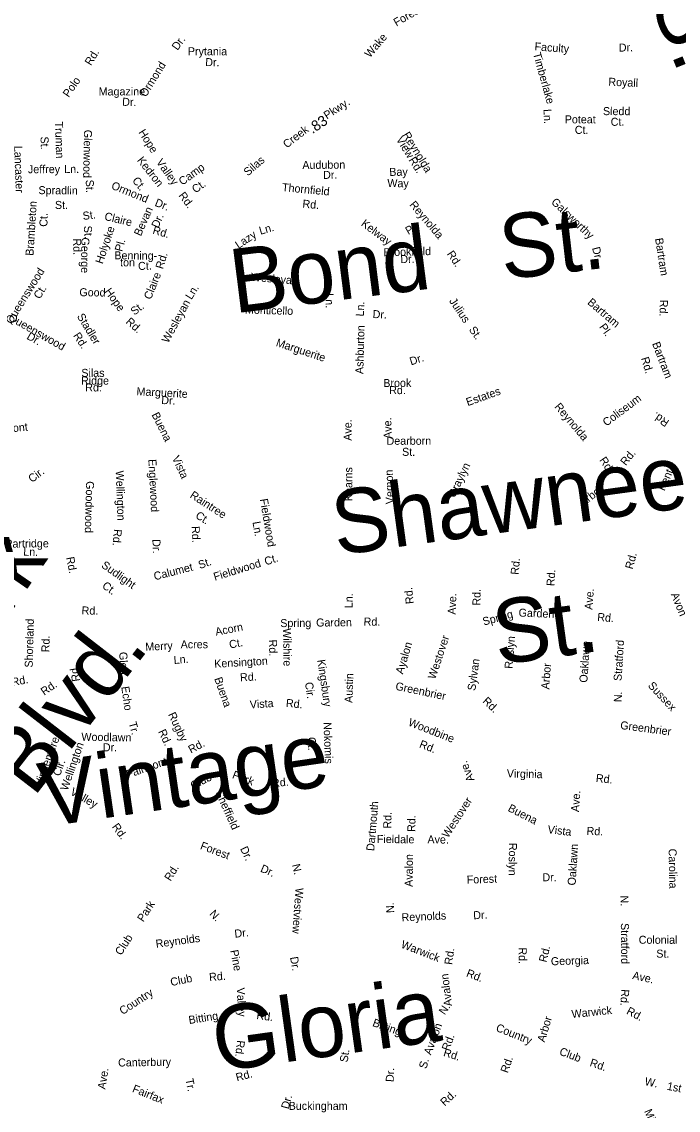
# Model space of a CAD drawing. Extents: x 1553981 to 1780076, y 812965 to 996873.
# Drawn here: x 1631447 to 1632420, y 848162 to 849777 of the extents above; entities that cross this region are included whole.
import ezdxf

# ---------------------------------------------------------------- set-up
doc = ezdxf.new("R2010")
doc.units = 0
doc.layers.add('Exist Road Non-System Type 51 Label', color=7, linetype='Continuous')
doc.layers.add('Exist Road Primary NC Service Mileage Hundredths English Label', color=7, linetype='Continuous')

msp = doc.modelspace()

# ---------------------------------------------------------------- texts
at = {"layer": 'Exist Road Non-System Type 51 Label'}
for s, height, rotation, p in [('S.', 95, 291.6458, (1632377.6, 849809.8)), ('Forest', 11.88, 30.0904, (1632002.4, 849769.9)), ('Wake', 11.88, 49.4713, (1631963.1, 849722.8)), ('Dr.', 11.88, 54.516, (1631677.8, 849733.8)), ('Faculty', 11.88, 355.7496, (1632207, 849734.7)), ('Dr.', 11.88, 1.2004, (1632332.4, 849732.8)), ('Rd.', 11.87, 58.0414, (1631549.3, 849711.2)), ('Prytania', 11.88, 359.9097, (1631693.1, 849727.4)), ('Timberlake', 11.88, 285.6594, (1632204.8, 849729.9)), ('Ormond', 11.87, 58.2819, (1631630.9, 849664.5)), ('Dr.', 11.88, 358.6627, (1631718.8, 849711.4)), ('Polo', 11.88, 55.0572, (1631516.3, 849664)), ('Royall', 11.87, 357.513, (1632316.6, 849682.3)), ('Magazine', 11.88, 0.1841, (1631560.8, 849667.7)), ('Dr.', 11.87, 358.5335, (1631595.6, 849652.5)), ('Pkwy.', 11.87, 33.0262, (1631899.3, 849632)), ('Ln.', 11.87, 272.9772, (1632220.5, 849647.4)), ('Sledd', 11.87, 359.9114, (1632308.8, 849638.6)), ('Truman', 11.88, 271.7886, (1631496, 849628.9)), ('Poteat', 11.87, 359.9114, (1632252.1, 849626.4)), ('Ct.', 11.88, 0.6112, (1632320.3, 849622.7)), ('Glenwood', 11.88, 268.9029, (1631539.1, 849617)), ('Hope', 11.88, 302.0705, (1631619.3, 849613.1)), ('Creek', 11.88, 37.8892, (1631839.9, 849589)), ('Reynolda', 11.87, 301.3483, (1632011.2, 849609.4)), ('Ct.', 11.87, 359.9114, (1632267, 849610.8)), ('St.', 11.88, 271.7886, (1631474.5, 849606.7)), ('View', 11.88, 301.6782, (1632001.4, 849602.6)), ('Lancaster', 11.88, 272.0991, (1631435.4, 849592.9)), ('Jeffrey', 11.88, 0.2313, (1631455.9, 849552.4)), ('Ln.', 11.87, 0.8944, (1631509.8, 849552.6)), ('Kedron', 11.88, 308.1388, (1631617.1, 849571.3)), ('Valley', 11.88, 305.5879, (1631645.5, 849568.7)), ('Camp', 11.88, 35.9449, (1631684.9, 849533.8)), ('Silas', 11.88, 40.866, (1631782.1, 849547.6)), ('Audubon', 11.87, 0.5149, (1631863, 849558.7)), ('Rd.', 11.88, 302.2349, (1632020, 849572)), ('Dr.', 11.87, 0.7319, (1631893.7, 849544)), ('Bay', 11.88, 0.384, (1631991.9, 849548.5)), ('Spradlin', 11.88, 359.4319, (1631471.5, 849521.4)), ('St.', 11.88, 271.7052, (1631541.6, 849542.7)), ('Ormond', 11.87, 337.903, (1631578.5, 849529.7)), ('Ct.', 11.88, 308.1388, (1631609.9, 849541.3)), ('Ct.', 11.88, 35.9449, (1631704.4, 849522.2)), ('Thornfield', 11.88, 354.6667, (1631832.4, 849525.9)), ('Way', 11.88, 359.231, (1631988.9, 849531.9)), ('Rd.', 11.88, 306.655, (1631678.7, 849519.2)), ('Brambleton', 11.88, 86.4098, (1631464, 849429.7)), ('St.', 11.88, 359.4319, (1631495.9, 849499.5)), ('Bevan', 11.87, 66.0556, (1631623.3, 849458.2)), ('Dr.', 11.88, 338.5419, (1631643.1, 849504.3)), ('Rd.', 11.88, 354.6667, (1631862.7, 849501.5)), ('Reynolda', 11.88, 310.2032, (1632021.1, 849505.2)), ('Galsworthy', 11.88, 316.5964, (1632231.1, 849508.4)), ('Ct.', 11.87, 89.0953, (1631484.8, 849472.9)), ('St.', 11.88, 7.5041, (1631537.8, 849483)), ('Claire', 11.88, 346.2857, (1631568.5, 849483.4)), ('Dr.', 11.87, 66.0556, (1631649.2, 849470.1)), ('Kelway', 11.88, 322.9369, (1631949, 849475.5)), ('St.', 95, 6.5619, (1632160.9, 849394.5)), ('St.', 11.88, 274.0845, (1631538.7, 849474.1)), ('Holyoke', 11.88, 71.5852, (1631566.7, 849417)), ('Rd.', 11.88, 343.6034, (1631640, 849463)), ('Bond', 95, 7.1941, (1631761.9, 849344.4)), ('Ln.', 11.87, 15.9045, (1631800.7, 849461.1)), ('Pl.', 11.88, 30.0201, (1632020, 849460.7)), ('Rd.', 11.88, 271.4801, (1631522.7, 849455.6)), ('George', 11.87, 269.3253, (1631535.2, 849457.2)), ('Pl.', 11.88, 74.571, (1631595.7, 849435.3)), ('Lazy', 11.88, 33.7111, (1631768.2, 849439.8)), ('Bartram', 11.88, 278.7779, (1632386, 849455.5)), ('Benning-', 11.88, 359.5227, (1631584, 849424.7)), ('Brookfield', 11.88, 1.4695, (1631983.3, 849429.2)), ('Rd.', 11.88, 304.0284, (1632076.8, 849432.7)), ('Dr.', 11.87, 284.4777, (1632292.5, 849441.5)), ('ton', 11.88, 359.5227, (1631592.5, 849414.3)), ('Ct.', 11.88, 1.6679, (1631619.4, 849408.8)), ('Rd.', 11.88, 73.2573, (1631656.1, 849409.4)), ('Dr.', 11.88, 1.4695, (1632008.4, 849419)), ('Queenswood', 11.88, 58.1919, (1631431.7, 849327.7)), ('Claire', 11.88, 67.9995, (1631638.2, 849364.1)), ('Wesleyan', 11.88, 355.1713, (1631786.3, 849392.9)), ('Ct.', 11.88, 58.1919, (1631473.4, 849364.8)), ('Good', 11.88, 359.1486, (1631532.1, 849370)), ('Hope', 11.88, 305.5171, (1631569, 849376.9)), ('Ln.', 11.88, 57.8609, (1631698.4, 849364)), ('Ln.', 11.88, 271.1558, (1631897.2, 849374.3)), ('St.', 11.87, 38.1311, (1631613.9, 849341)), ('Wesleyan', 11.88, 61.6054, (1631664, 849299.5)), ('Monticello', 11.87, 358.387, (1631777.7, 849344.2)), ('Ln.', 11.87, 87.5551, (1631954, 849339.8)), ('Julius', 11.88, 303.9754, (1632080.1, 849362.8)), ('Bartram', 11.88, 319.3913, (1632284.8, 849359.3)), ('Rd.', 11.88, 268.3264, (1632393.3, 849364.8)), ('Queenswood', 11.88, 330.4298, (1631425.7, 849335.1)), ('Stadler', 11.88, 301.3538, (1631528.1, 849340.1)), ('Rd.', 11.88, 318.1519, (1631600.1, 849330.8)), ('Dr.', 11.87, 357.6423, (1631967, 849337.6)), ('Ashburton', 11.88, 88.4793, (1631953.3, 849254.4)), ('St.', 11.88, 305.4118, (1632109.4, 849320.2)), ('Pl.', 11.88, 305.291, (1632302.6, 849324.4)), ('Dr.', 11.88, 330.1811, (1631453, 849307.2)), ('Rd.', 11.88, 303.2799, (1631522.5, 849311.5)), ('Marguerite', 11.88, 341.6635, (1631822.9, 849296.4)), ('Bartram', 11.87, 290.6836, (1632381.5, 849299.7)), ('Dr.', 11.88, 18.2105, (1632024.2, 849267.3)), ('Rd.', 11.88, 287.0149, (1632365.1, 849277.9)), ('Brook', 11.88, 0.1629, (1631983, 849235.3)), ('Marguerite', 11.88, 356.8751, (1631616.7, 849223.2)), ('Rd.', 11.88, 0.1629, (1631991.7, 849224.7)), ('Estates', 11.88, 19.547, (1632108.2, 849206.8)), ('Dr.', 11.88, 356.8751, (1631653.4, 849210.1)), ('Reynolda', 11.88, 310.2032, (1632236.2, 849205.6)), ('Coliseum', 11.87, 36.7609, (1632313.9, 849176.4)), ('Buena', 11.87, 296.3894, (1631639, 849194.3)), ('Rd.', 11.88, 146.4162, (1632408.1, 849185.2)), ('Merrimont', 11.88, 5.5375, (1631384.9, 849163.6)), ('Ave.', 11.88, 89.9325, (1631936, 849155.6)), ('Ave.', 11.88, 91.6826, (1631995.7, 849158.5)), ('Dearborn', 11.87, 359.9777, (1631987.8, 849149.6)), ('St.', 11.88, 359.7338, (1632010.8, 849133.2)), ('Vista', 11.88, 294.8047, (1631669.2, 849130.1)), ('Shawnee', 95, 7.8115, (1631913.6, 848985.4)), ('Rd.', 11.88, 304.0284, (1632302.9, 849126.8)), ('Rd.', 11.88, 50.9283, (1632342.6, 849117.8)), ('Cir.', 11.88, 37.0832, (1631461.9, 849092.8)), ('Englewood', 11.88, 272.9157, (1631634.5, 849128)), ('Kearns', 11.88, 89.9398, (1631937, 849066)), ('Graylyn', 11.88, 64.4264, (1632088.8, 849070.1)), ('Kent', 11.87, 65.9859, (1632400.1, 849080.2)), ('Wellington', 11.88, 272.0058, (1631586.1, 849111.1)), ('Vernon', 11.87, 91.843, (1631998.6, 849061.7)), ('Goodwood', 11.88, 268.5336, (1631542.2, 849095.7)), ('Raintree', 11.88, 327.1298, (1631695.1, 849072)), ('Arbor', 11.88, 37.6832, (1632279.6, 849057.8)), ('Fieldwood', 11.88, 279.4578, (1631799.9, 849068.8)), ('Ct.', 11.88, 327.1298, (1631703.3, 849041.9)), ('Ln.', 11.88, 280.1396, (1631788.9, 849034.9)), ('Park', 95, 55.3199, (1631337.7, 848766.3)), ('Rd.', 11.88, 265.4266, (1631583.5, 849024.8)), ('Rd.', 11.88, 272.1681, (1631698.7, 849028.8)), ('Partridge', 11.88, 0.4987, (1631422.4, 848996.9)), ('Dr.', 11.88, 272.0605, (1631640.5, 849009.4)), ('Ln.', 11.88, 359.0246, (1631448.9, 848985.1)), ('Rd.', 11.88, 280.7547, (1631512.6, 848982.3)), ('Ct.', 11.87, 18.9018, (1631808.9, 848970.4)), ('Rd.', 11.88, 74.8352, (1632352.8, 848964.2)), ('Sudlight', 11.88, 324.4418, (1631563.8, 848968.6)), ('Calumet', 11.88, 14.4295, (1631644.1, 848948.4)), ('St.', 11.88, 19.1638, (1631710.9, 848965.2)), ('Fieldwood', 11.88, 16.9685, (1631733.2, 848947.8)), ('Rd.', 11.88, 84.8885, (1632183.6, 848956.4)), ('Rd.', 11.87, 86.851, (1632236.8, 848939.7)), ('Ct.', 11.88, 324.4418, (1631564.9, 848938.1)), ('Rd.', 11.87, 96.1595, (1632028.3, 848914)), ('Ave.', 11.88, 85.8078, (1632293.1, 848904.5)), ('Ln.', 11.88, 88.6092, (1631937.3, 848907.1)), ('Ave.', 11.88, 87.9867, (1632090.3, 848897.5)), ('Rd.', 11.88, 89.5933, (1632127.1, 848910.9)), ('St.', 95, 7.8115, (1632152.4, 848822.9)), ('Avon', 11.87, 292.2216, (1632409.4, 848927.6)), ('Rd.', 11.88, 359.0863, (1631535.4, 848897.9)), ('Garden', 11.88, 357.6553, (1632183.5, 848894.8)), ('Shoreland', 11.88, 88.5189, (1631462.9, 848819)), ('Spring', 11.88, 0.448, (1631830.2, 848879.1)), ('Garden', 11.88, 0.4961, (1631883.4, 848879.9)), ('Rd.', 11.88, 359.0863, (1631953.7, 848881.5)), ('Spring', 11.88, 15.3211, (1632132.1, 848881.3)), ('Rd.', 11.88, 355.1646, (1632300, 848888.5)), ('Blvd.', 95, 52.2723, (1631464.1, 848625.1)), ('Acorn', 11.88, 10.9972, (1631734.9, 848866.2)), ('Wilshire', 11.88, 270.6969, (1631834.3, 848877.4)), ('Rd.', 11.88, 88.5189, (1631487.6, 848841.6)), ('Merry', 11.88, 3.0536, (1631630.3, 848843.9)), ('Acres', 11.88, 0.3592, (1631682.4, 848847.5)), ('Ct.', 11.88, 10.9972, (1631755.5, 848847.2)), ('Rd.', 11.88, 270.6969, (1631813.5, 848860.5)), ('Ayalon', 11.88, 73.2841, (1632012.1, 848808.5)), ('Westover', 11.88, 71.681, (1632060, 848800.9)), ('Roslyn', 11.88, 85.2463, (1632174.5, 848816.9)), ('Oaklawn', 11.87, 86.3275, (1632285.6, 848796.4)), ('Stratford', 11.88, 86.2935, (1632336.3, 848798.9)), ('Glen', 11.88, 273.1931, (1631591.2, 848842)), ('Rd.', 11.88, 99.1002, (1631533.2, 848799.3)), ('Ln.', 11.87, 4.5592, (1631672.5, 848824.4)), ('Kensington', 11.88, 3.3571, (1631732.5, 848818.7)), ('Kingsbury', 11.88, 278.3002, (1631885, 848830.2)), ('Sylvan', 11.87, 82.1338, (1632119.4, 848784.2)), ('Arbor', 11.88, 85.8456, (1632229, 848786.5)), ('Rd.', 11.88, 11.0387, (1631432.9, 848791.4)), ('Rd.', 11.88, 3.3571, (1631770.8, 848798.6)), ('Austin', 11.87, 88.1931, (1631937.2, 848766.5)), ('Rd.', 11.88, 34.7298, (1631480, 848777.2)), ('Echo', 11.87, 278.1513, (1631594.3, 848790.5)), ('Buena', 11.88, 289.1348, (1631732.1, 848802.6)), ('Cir.', 11.88, 278.3002, (1631866.7, 848796.7)), ('Greenbrier', 11.87, 348.2147, (1632000.2, 848786.3)), ('Sussex', 11.87, 312.786, (1632374.7, 848791.6)), ('Rd.', 11.88, 316.4689, (1632129.3, 848768.1)), ('N.', 11.87, 88.1066, (1632336.7, 848767.6)), ('Vista', 11.88, 3.6653, (1631785.3, 848758.3)), ('Rd.', 11.88, 354.5192, (1631838.1, 848760.9)), ('Rugby', 11.88, 295.1496, (1631663.4, 848749.6)), ('Woodbine', 11.88, 338.5949, (1632019, 848733.4)), ('Tr.', 11.88, 285.4226, (1631605.1, 848737)), ('Rd.', 11.88, 295.1496, (1631648.8, 848724.2)), ('Nokomis', 11.87, 272.2305, (1631894.2, 848737.9)), ('Greenbrier', 11.87, 352.5152, (1632333.9, 848728.1)), ('Windemere', 11.88, 69.9188, (1631474.9, 848637.6)), ('Vintage', 95, 8.3375, (1631480.4, 848582.5)), ('Woodlawn', 11.88, 359.1727, (1631535.1, 848710.5)), ('Rd.', 11.88, 27.8695, (1631697.6, 848691.4)), ('Ct.', 11.87, 272.2305, (1631870.8, 848715.9)), ('Rd.', 11.88, 338.5949, (1632035.4, 848701)), ('Wellington', 11.88, 70.8917, (1631514.7, 848635.7)), ('Dr.', 11.88, 359.824, (1631567, 848694.9)), ('Cir.', 11.88, 69.9188, (1631503.3, 848657.1)), ('Fairmont', 11.88, 18.9678, (1631604.1, 848654.9)), ('Ave.', 11.88, 112.0497, (1632118.5, 848652.4)), ('Club', 11.88, 27.4291, (1631700.7, 848637.7)), ('Park', 11.88, 339.0184, (1631758, 848655.5)), ('Virginia', 11.88, 358.5957, (1632166.1, 848656.2)), ('Rd.', 11.88, 353.808, (1632297.8, 848649.6)), ('Rd.', 11.88, 5.6725, (1631818.5, 848641.5)), ('Valley', 11.88, 330.5572, (1631517.5, 848631.3)), ('Sheffield', 11.88, 294.5405, (1631733.5, 848633.5)), ('Ave.', 11.88, 85.8078, (1632273, 848604.6)), ('Dartmouth', 11.87, 84.9894, (1631969.4, 848546.6)), ('Westover', 11.88, 57.1418, (1632079, 848565.4)), ('Buena', 11.88, 333.0182, (1632166.8, 848606.8)), ('Rd.', 11.88, 88.7507, (1631994.7, 848580.1)), ('Rd.', 11.88, 89.1482, (1632030.4, 848575.1)), ('Rd.', 11.88, 305.8208, (1631580, 848582.9)), ('Vista', 11.88, 353.2837, (1632226.2, 848573.5)), ('Rd.', 11.88, 357.6758, (1632284.3, 848571)), ('Fieldale', 11.88, 359.2818, (1631973.4, 848559)), ('Ave.', 11.88, 359.6731, (1632048.4, 848558.2)), ('Forest', 11.87, 339.2841, (1631710.5, 848550.2)), ('Dr.', 11.88, 295.1967, (1631770.3, 848550.5)), ('Roslyn', 11.88, 269.106, (1632169.5, 848559.1)), ('Oaklawn', 11.87, 86.3275, (1632268.1, 848495.6)), ('Carolina', 11.88, 271.1493, (1632406.1, 848550.4)), ('Avalon', 11.88, 89.1482, (1632026.4, 848493.7)), ('Rd.', 11.88, 58.4082, (1631667.5, 848501.4)), ('Dr.', 11.88, 336.4753, (1631799.7, 848516.7)), ('N.', 11.87, 282.9402, (1631847.6, 848526.4)), ('Forest', 11.88, 2.03, (1632106.9, 848498.5)), ('Dr.', 11.87, 0.3503, (1632219, 848502.1)), ('Westview', 11.88, 265.9076, (1631852.8, 848492.6)), ('Park', 11.88, 57.1847, (1631627, 848440.9)), ('N.', 11.87, 92.8352, (1631999.2, 848455.2)), ('N.', 11.87, 272.304, (1632334.6, 848480.8)), ('N.', 11.87, 312.4532, (1631724.3, 848453.1)), ('Reynolds', 11.88, 2.4961, (1632010.3, 848442.6)), ('Dr.', 11.88, 2.6074, (1632116.6, 848445.7)), ('Stratford', 11.88, 270.4123, (1632335.4, 848440.1)), ('Club', 11.88, 56.6611, (1631594, 848391.2)), ('Reynolds', 11.88, 7.7813, (1631646.2, 848403.3)), ('Dr.', 11.87, 5.9764, (1631762.8, 848418.3)), ('Colonial', 11.88, 359.8928, (1632361.8, 848409.4)), ('Warwick', 11.88, 338.7369, (1632008.2, 848404)), ('Rd.', 11.88, 270.3705, (1632183.8, 848404)), ('Rd.', 11.88, 76.0951, (1632224.9, 848381.1)), ('Pine', 11.88, 280.8136, (1631755.9, 848399.3)), ('Dr.', 11.88, 279.8371, (1631844.6, 848389.3)), ('Rd.', 11.88, 82.8752, (1632085.3, 848377.7)), ('Georgia', 11.88, 1.8623, (1632231.7, 848377.4)), ('St.', 11.88, 359.8928, (1632387.9, 848388.8)), ('Rd.', 11.88, 339.0183, (1632105.1, 848361.2)), ('Club', 11.87, 11.5111, (1631668.4, 848346.5)), ('Rd.', 11.87, 4.2943, (1631725, 848354.1)), ('Gloria', 95, 7.9298, (1631736.4, 848219.4)), ('Avalon', 11.87, 96.9466, (1632085.1, 848317.4)), ('Ave.', 11.88, 347.6767, (1632351.7, 848357.2)), ('Country', 11.88, 33.1889, (1631596.4, 848303.5)), ('Valley', 11.88, 273.2965, (1631765.5, 848344)), ('Rd.', 11.88, 266.4644, (1632336, 848342.2)), ('Bitting', 11.88, 8.9433, (1631695.1, 848290.3)), ('Rd.', 11.88, 352.6418, (1631794.4, 848297.8)), ('N.', 11.87, 55.8824, (1632074.1, 848303)), ('Warwick', 11.88, 6.0177, (1632262.9, 848299.1)), ('Rd.', 11.88, 332.5015, (1632342.6, 848305.9)), ('Bitting', 11.87, 340.3346, (1631966, 848287.6)), ('Avalon', 11.88, 69.5171, (1632053.6, 848243.5)), ('Country', 11.88, 338.0803, (1632149, 848280.4)), ('Arbor', 11.88, 73.4266, (1632222.3, 848262.5)), ('Rd.', 11.88, 263.106, (1631766.1, 848266.7)), ('Rd.', 11.88, 69.5171, (1632080.3, 848249.7)), ('Canterbury', 11.88, 0.9238, (1631589.7, 848227.2)), ('St.', 11.88, 81.633, (1631930, 848233)), ('Rd.', 11.88, 342.6575, (1632071.2, 848243.2)), ('Club', 11.88, 339.1836, (1632243.1, 848245.1)), ('S.', 11.88, 74.3896, (1632046.9, 848223.2)), ('Rd.', 11.88, 70.9022, (1632167.6, 848216.8)), ('Rd.', 11.88, 340.9828, (1632288.3, 848228.3)), ('Ave.', 11.88, 81.0074, (1631570.6, 848192.9)), ('Tr.', 11.88, 281.1468, (1631689.4, 848208.4)), ('Rd.', 11.88, 15.0256, (1631766, 848205.1)), ('Dr.', 11.88, 87.8835, (1631998.4, 848204.1)), ('W.', 11.88, 348.8144, (1632370, 848199.8)), ('Fairfax', 11.88, 338.1457, (1631609.7, 848189.9)), ('1st', 11.88, 348.8144, (1632403.1, 848192.9)), ('Dr.', 11.88, 74.8426, (1631842.5, 848163.4)), ('Rd.', 11.88, 43.0505, (1632074.2, 848167.8)), ('Buckingham', 11.88, 359.9369, (1631842.6, 848163)), ('Miller', 11.88, 293.0573, (1632369.7, 848161.1))]:
    msp.add_text(s, height=height, rotation=rotation, dxfattribs=at).set_placement(p)
for s, p in [('Silas', (1631535.1, 849250.3)), ('Ridge', (1631534.6, 849238.8)), ('Rd.', (1631540.9, 849228.7))]:
    msp.add_text(s, height=11.88, dxfattribs=at).set_placement(p)
at = {"layer": 'Exist Road Primary NC Service Mileage Hundredths English Label'}
msp.add_text('.83', height=15.62, rotation=34.1377, dxfattribs=at).set_placement((1631878, 849610.4))

doc.saveas('drawing.dxf')
